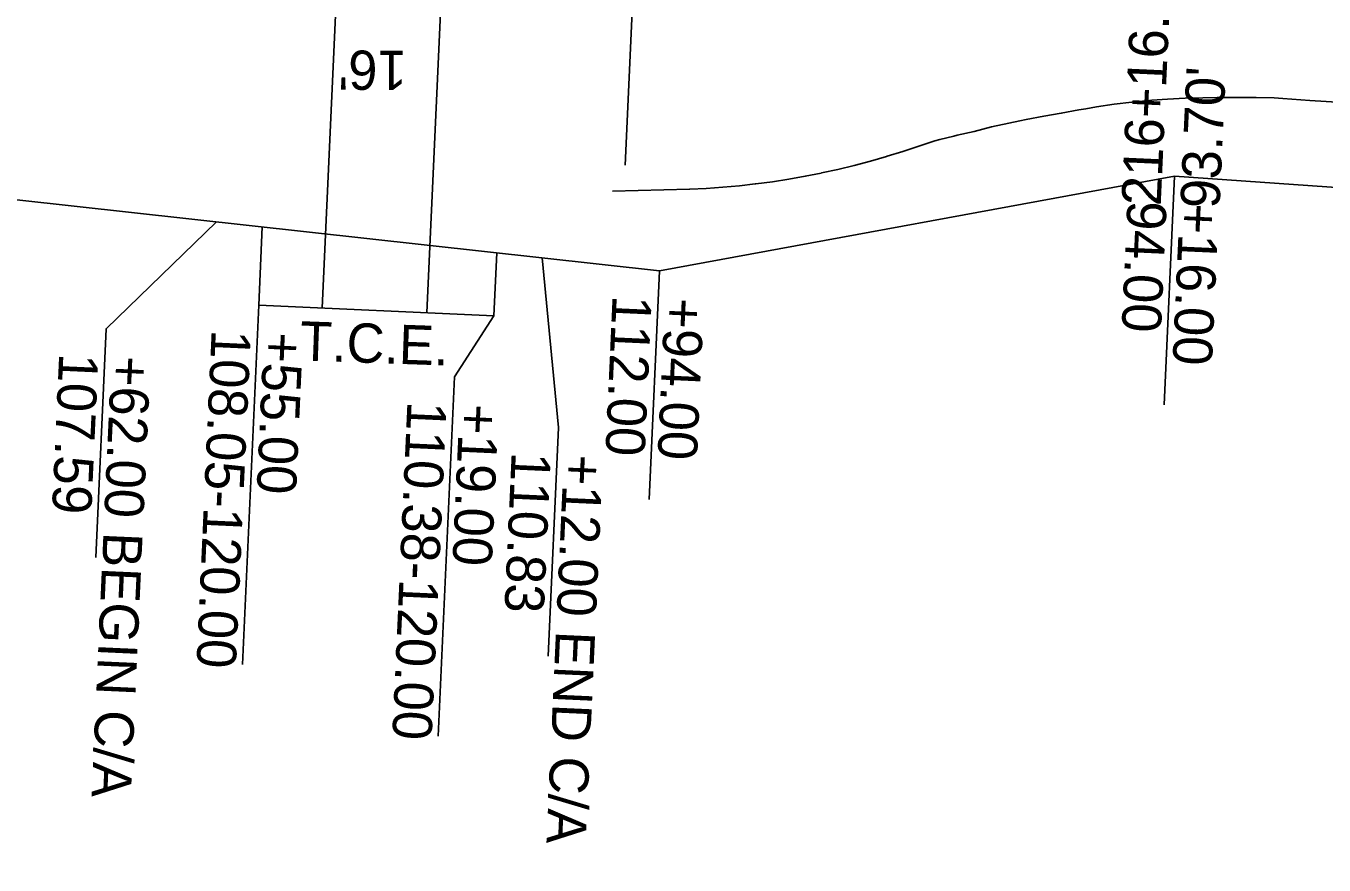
# Model space of a CAD drawing. Extents: x -70 to 701944, y -4 to 666871.
# Drawn here: x 666397.4 to 666595.9, y 656412.3 to 656540.6 of the extents above; entities that cross this region are included whole.
import ezdxf

# ---------------------------------------------------------------- set-up
doc = ezdxf.new("R2010")
doc.units = 0
for name, color, linetype in [('R_Detour', 7, 'Continuous'), ('R_Drive', 7, 'Continuous'), ('R_No Plot', 7, 'Continuous'), ('R_Proposed Const Limits', 7, 'Continuous'), ('R_ROW', 7, 'Continuous'), ('R_ROW Annot', 7, 'Continuous'), ('R_Temp Easement', 7, 'Continuous'), ('R_Temp Easement Annot', 7, 'Continuous')]:
    doc.layers.add(name, color=color, linetype=linetype)

msp = doc.modelspace()

# ---------------------------------------------------------------- linework, layer by layer
at = {"layer": 'R_Detour'}
msp.add_line((666489, 656519.29), (666493.34, 656615.28), dxfattribs=at)
at = {"layer": 'R_Drive'}
for p, q in [((666444.83, 656544.4), (666442.71, 656497.45)), ((666460.81, 656543.68), (666458.69, 656496.73))]:
    msp.add_line(p, q, dxfattribs=at)
at = {"layer": 'R_Proposed Const Limits'}
msp.add_lwpolyline([(666599.54, 656528.8), (666593.69, 656529.18), (666590.97, 656529.38), (666589.56, 656529.49), (666588.25, 656529.55), (666585.52, 656529.62), (666582.8, 656529.64), (666580.07, 656529.61), (666579.56, 656529.6), (666577.35, 656529.57), (666574.64, 656529.53), (666571.92, 656529.38), (666569.53, 656529.2), (666569.21, 656529.17), (666566.5, 656528.92), (666563.79, 656528.6), (666561.09, 656528.18), (666559.46, 656527.9), (666558.39, 656527.71), (666555.7, 656527.22), (666553.02, 656526.76), (666550.35, 656526.26), (666549.37, 656526.06), (666547.69, 656525.71), (666545.04, 656525.12), (666542.4, 656524.44), (666539.77, 656523.85), (666539.25, 656523.72), (666537.15, 656523.21), (666536.35, 656523), (666533.91, 656522.18), (666531.45, 656521.36), (666529.1, 656520.63), (666528.99, 656520.6), (666526.51, 656519.89), (666524.03, 656519.23), (666521.54, 656518.63), (666519.04, 656518.08), (666518.97, 656518.06), (666516.54, 656517.58), (666514.03, 656517.14), (666511.52, 656516.75), (666509, 656516.41), (666508.89, 656516.4), (666506.48, 656516.13), (666503.95, 656515.9), (666501.42, 656515.73), (666498.89, 656515.61), (666498.84, 656515.61), (666487.09, 656515.32)], dxfattribs=at)
at = {"layer": 'R_ROW'}
msp.add_lwpolyline([(668068.22, 656367.07), (668015.2, 656409.61), (667518.06, 656430.84), (667204.93, 656412.96), (667078.78, 656456.7), (667035.95, 656483.66), (666996.35, 656493.45), (666927.34, 656472.55), (666845.47, 656477.25), (666774.58, 656503.47), (666573.01, 656517.59), (666494.28, 656503.13), (666386.7, 656514.99), (666322.44, 656532.91), (666194.58, 656538.69), (665874.18, 656537.15), (665794.4, 656521.73), (665682.43, 656524.79)], dxfattribs=at)
at = {"layer": 'R_ROW Annot'}
for points in [[(666426.54, 656510.6), (666409.65, 656494.27), (666408.07, 656459.3)], [(666476.35, 656505.1), (666478.84, 656479.17), (666477.26, 656444.21)]]:
    msp.add_lwpolyline(points, dxfattribs=at)
at = {"layer": 'R_Temp Easement'}
for p, q in [((666433.52, 656509.83), (666432.98, 656497.89)), ((666469.37, 656505.87), (666468.94, 656496.26)), ((666432.98, 656497.89), (666468.94, 656496.26))]:
    msp.add_line(p, q, dxfattribs=at)
at = {"layer": 'R_Temp Easement Annot'}
for points in [[(666573.01, 656517.59), (666571.43, 656482.62)], [(666494.28, 656503.13), (666492.7, 656468.16)], [(666432.98, 656497.89), (666430.49, 656442.94)], [(666468.94, 656496.26), (666462.9, 656486.93), (666460.42, 656431.99)]]:
    msp.add_lwpolyline(points, dxfattribs=at)

# ---------------------------------------------------------------- texts
at = {"layer": 'R_Drive'}
msp.add_text("16'", height=6, rotation=179.7886, dxfattribs=at).set_placement((666455.63, 656536.77))
at = {"layer": 'R_No Plot'}
for s, p in [('216+16.63 ', (666570.9, 656512.98)), ("93.70' ", (666579.89, 656512.57))]:
    msp.add_text(s, height=6, rotation=87.4131, dxfattribs=at).set_placement(p)
at = {"layer": 'R_ROW Annot'}
for s, p in [('107.59', (666402.48, 656490.59)), ('+62.00 BEGIN C/A', (666410.47, 656490.23)), ('110.83', (666471.67, 656475.49)), ('+12.00 END C/A', (666479.66, 656475.13))]:
    msp.add_text(s, height=6, rotation=267.4131, dxfattribs=at).set_placement(p)
at = {"layer": 'R_Temp Easement Annot'}
for s, rotation, p in [('94.00', 267.4131, (666565.83, 656513.91)), ('+16.00', 267.4131, (666573.83, 656513.55)), ('112.00', 267.4131, (666487.1, 656499.45)), ('+94.00', 267.4131, (666495.09, 656499.08)), ('T.C.E.', 358.0088, (666439.2, 656489.43)), ('108.05-120.00', 267.4131, (666425.8, 656494.21)), ('+55.00', 267.4131, (666433.79, 656493.85)), ('110.38-120.00', 267.4131, (666455.73, 656483.25)), ('+19.00', 267.4131, (666463.72, 656482.89))]:
    msp.add_text(s, height=6, rotation=rotation, dxfattribs=at).set_placement(p)

doc.saveas('drawing.dxf')
